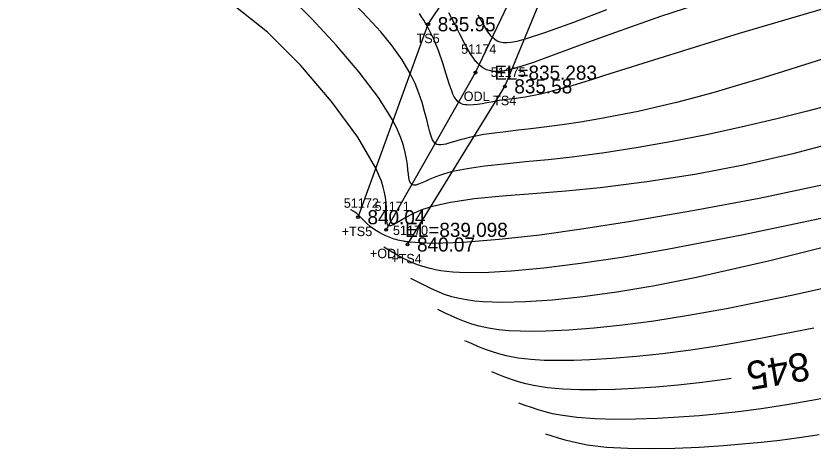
# Model space of a CAD drawing. Extents: x 1378535 to 1380697, y 997729 to 1000024.
# Drawn here: x 1380246.4 to 1380330.9, y 998220.1 to 998266.4 of the extents above; entities that cross this region are included whole.
import ezdxf

# ---------------------------------------------------------------- set-up
doc = ezdxf.new("R2010")
doc.units = 0
for name, color, linetype in [('RD_DTM_BkLn1', 7, 'Continuous'), ('RD_DTM_BkLn2', 7, 'Continuous'), ('RD_DTM_BkLn_txCode', 7, 'Continuous'), ('RD_DTM_Major1', 7, 'Continuous'), ('RD_DTM_Major1_Lbl', 7, 'Continuous'), ('RD_DTM_Minor1', 7, 'Continuous'), ('RD_EX_H2O', 7, 'Continuous'), ('RD_EX_H2O_txCode', 7, 'Continuous'), ('RD_EX_Road', 7, 'Continuous'), ('RD_EX_TX_H2O_ELEV', 7, 'Continuous'), ('RD_EX_TX_Misc_ELEV', 7, 'Continuous'), ('RD_SMD_Locator', 7, 'Continuous')]:
    doc.layers.add(name, color=color, linetype=linetype)

msp = doc.modelspace()

# ---------------------------------------------------------------- linework, layer by layer
at = {"layer": 'RD_DTM_BkLn1'}
msp.add_spline([(1380561.34, 997899.221), (1380543.703, 997960.783), (1380525.014, 998016.596), (1380501.317, 998075.31), (1380476.746, 998129.121), (1380448.822, 998181.196), (1380418.354, 998233.119), (1380383.215, 998285.146), (1380349.465, 998331.418), (1380310.818, 998378.028), (1380271.622, 998420.471), (1380231.531, 998459.847)], degree=3, dxfattribs=at)
at = {"layer": 'RD_DTM_BkLn2'}
for points in [[(1380287.897, 998242.205), (1380298.21, 998258.961), (1380308.79, 998284.62), (1380314.821, 998300.373), (1380336.681, 998307.849)], [(1380282.65, 998245.093), (1380290.093, 998265.542), (1380303.721, 998285.894), (1380302.73, 998299.834), (1380282.993, 998297), (1380250.044, 998277.993)]]:
    msp.add_lwpolyline(points, dxfattribs=at)
at = {"layer": 'RD_DTM_Major1'}
for points in [[(1380322.218, 998268.847), (1380314.682, 998266.353), (1380308.355, 998264.111), (1380306.182, 998263.312), (1380304.286, 998262.609), (1380302.643, 998262.003), (1380301.225, 998261.496), (1380300.007, 998261.09), (1380298.962, 998260.785), (1380298.814, 998260.748), (1380298.67, 998260.712), (1380298.528, 998260.68), (1380298.39, 998260.65), (1380298.254, 998260.623), (1380298.121, 998260.599), (1380297.606, 998260.534), (1380297.127, 998260.528), (1380296.679, 998260.588), (1380296.259, 998260.721), (1380295.861, 998260.935), (1380295.481, 998261.238), (1380295.406, 998261.312), (1380295.331, 998261.389), (1380295.257, 998261.469), (1380295.183, 998261.554), (1380295.11, 998261.642), (1380295.036, 998261.734), (1380294.5, 998262.516), (1380293.966, 998263.451), (1380293.424, 998264.497), (1380292.865, 998265.611), (1380292.279, 998266.752)], [(1380331.957, 998248.516), (1380325.14, 998247.093), (1380318.282, 998245.787), (1380311.556, 998244.626), (1380306.585, 998243.851), (1380301.897, 998243.207), (1380297.597, 998242.718), (1380293.787, 998242.412), (1380290.571, 998242.315), (1380288.051, 998242.455), (1380287.95, 998242.468), (1380287.852, 998242.482), (1380287.754, 998242.496), (1380287.659, 998242.51), (1380287.565, 998242.526), (1380287.473, 998242.542), (1380287.261, 998242.581), (1380287.057, 998242.624), (1380286.861, 998242.671), (1380286.671, 998242.72), (1380286.487, 998242.772), (1380286.309, 998242.828), (1380285.591, 998243.104), (1380284.963, 998243.422), (1380284.419, 998243.766), (1380283.95, 998244.122), (1380283.549, 998244.472), (1380283.209, 998244.8), (1380283.154, 998244.856), (1380283.1, 998244.91), (1380283.048, 998244.963), (1380282.997, 998245.015), (1380282.948, 998245.065), (1380282.9, 998245.114), (1380282.869, 998245.145), (1380282.839, 998245.175), (1380282.809, 998245.204), (1380282.779, 998245.233), (1380282.75, 998245.261), (1380282.721, 998245.288), (1380282.613, 998245.386), (1380282.507, 998245.475), (1380282.405, 998245.555), (1380282.305, 998245.627), (1380282.207, 998245.693), (1380282.067, 998245.78), (1380281.978, 998245.831), (1380281.891, 998245.879), (1380281.847, 998245.903)], [(1380322.195, 998227.988), (1380321.778, 998227.925), (1380319.099, 998227.577), (1380316.582, 998227.304), (1380314.196, 998227.094), (1380311.908, 998226.939), (1380309.898, 998226.838), (1380307.959, 998226.784), (1380306.107, 998226.788), (1380304.357, 998226.86), (1380302.727, 998227.012), (1380301.23, 998227.254), (1380300.416, 998227.442), (1380299.645, 998227.66), (1380298.909, 998227.901), (1380298.199, 998228.16), (1380297.507, 998228.431), (1380296.823, 998228.707)]]:
    msp.add_lwpolyline(points, dxfattribs=at)
at = {"layer": 'RD_DTM_Minor1'}
for points in [[(1380333.619, 998257.201), (1380330.278, 998256.316), (1380326.887, 998255.469), (1380323.25, 998254.622), (1380319.586, 998253.833), (1380315.93, 998253.113), (1380312.314, 998252.472), (1380308.773, 998251.92), (1380305.343, 998251.465), (1380302.802, 998251.184), (1380300.383, 998250.944), (1380298.122, 998250.72), (1380296.055, 998250.491), (1380294.217, 998250.232), (1380292.646, 998249.92), (1380292.156, 998249.793), (1380291.703, 998249.658), (1380291.283, 998249.517), (1380290.893, 998249.373), (1380290.531, 998249.227), (1380290.195, 998249.083), (1380289.775, 998248.893), (1380289.398, 998248.723), (1380289.067, 998248.588), (1380288.782, 998248.504), (1380288.545, 998248.486), (1380288.357, 998248.547), (1380288.216, 998248.703), (1380288.116, 998248.948), (1380288.043, 998249.273), (1380287.986, 998249.668), (1380287.933, 998250.125), (1380287.872, 998250.634), (1380287.777, 998251.262), (1380287.641, 998251.947), (1380287.448, 998252.692), (1380287.181, 998253.497), (1380286.825, 998254.366), (1380286.365, 998255.3), (1380284.826, 998257.762), (1380282.771, 998260.472), (1380280.362, 998263.301), (1380277.761, 998266.12), (1380275.129, 998268.797)], [(1380332.757, 998262.127), (1380327.745, 998260.544), (1380325.125, 998259.73), (1380322.724, 998259.004), (1380320.497, 998258.356), (1380318.4, 998257.775), (1380316.39, 998257.251), (1380314.421, 998256.774), (1380312.348, 998256.312), (1380310.284, 998255.891), (1380308.243, 998255.512), (1380306.236, 998255.174), (1380304.276, 998254.878), (1380302.375, 998254.625), (1380300.961, 998254.457), (1380299.602, 998254.305), (1380298.308, 998254.158), (1380297.093, 998254.007), (1380295.967, 998253.842), (1380294.943, 998253.653), (1380294.412, 998253.533), (1380293.917, 998253.407), (1380293.456, 998253.279), (1380293.028, 998253.153), (1380292.632, 998253.035), (1380292.266, 998252.929), (1380291.967, 998252.848), (1380291.691, 998252.789), (1380291.439, 998252.758), (1380291.213, 998252.763), (1380291.011, 998252.812), (1380290.834, 998252.914), (1380290.68, 998253.076), (1380290.548, 998253.295), (1380290.431, 998253.566), (1380290.324, 998253.886), (1380290.222, 998254.25), (1380290.12, 998254.653), (1380289.929, 998255.432), (1380289.706, 998256.299), (1380289.435, 998257.236), (1380289.101, 998258.228), (1380288.691, 998259.257), (1380288.187, 998260.306), (1380287.317, 998261.773), (1380286.262, 998263.249), (1380285.047, 998264.736), (1380283.693, 998266.237), (1380282.226, 998267.754)], [(1380333.919, 998253.176), (1380328.71, 998251.804), (1380323.498, 998250.625), (1380318.33, 998249.635), (1380313.254, 998248.835), (1380308.32, 998248.222), (1380304.657, 998247.869), (1380301.173, 998247.582), (1380297.934, 998247.316), (1380295.005, 998247.024), (1380292.455, 998246.663), (1380290.348, 998246.188), (1380289.959, 998246.066), (1380289.592, 998245.938), (1380289.245, 998245.805), (1380288.917, 998245.667), (1380288.607, 998245.526), (1380288.314, 998245.381), (1380287.715, 998245.06), (1380287.191, 998244.754), (1380286.743, 998244.489), (1380286.374, 998244.289), (1380286.085, 998244.178), (1380285.88, 998244.181), (1380285.754, 998244.318), (1380285.693, 998244.584), (1380285.672, 998244.967), (1380285.667, 998245.453), (1380285.655, 998246.031), (1380285.612, 998246.687), (1380285.551, 998247.179), (1380285.456, 998247.708), (1380285.316, 998248.278), (1380285.124, 998248.896), (1380284.869, 998249.566), (1380284.543, 998250.294), (1380282.62, 998253.579), (1380279.847, 998257.358), (1380276.547, 998261.204), (1380273.04, 998264.694), (1380269.648, 998267.4)], [(1380331.81, 998267.131), (1380323.017, 998264.567), (1380315.103, 998262.103), (1380308.775, 998260.094), (1380307.482, 998259.691), (1380306.328, 998259.337), (1380305.299, 998259.03), (1380304.381, 998258.766), (1380303.561, 998258.539), (1380302.823, 998258.347), (1380302.12, 998258.177), (1380301.484, 998258.037), (1380300.904, 998257.923), (1380300.37, 998257.829), (1380299.871, 998257.751), (1380299.396, 998257.685), (1380299.041, 998257.639), (1380298.69, 998257.595), (1380298.338, 998257.551), (1380297.983, 998257.503), (1380297.618, 998257.448), (1380297.24, 998257.386), (1380296.769, 998257.298), (1380296.282, 998257.205), (1380295.792, 998257.116), (1380295.307, 998257.042), (1380294.838, 998256.993), (1380294.396, 998256.979), (1380294.188, 998256.988), (1380293.99, 998257.011), (1380293.803, 998257.049), (1380293.627, 998257.105), (1380293.462, 998257.182), (1380293.311, 998257.28), (1380293.171, 998257.405), (1380293.042, 998257.553), (1380292.924, 998257.725), (1380292.813, 998257.921), (1380292.709, 998258.138), (1380292.609, 998258.376), (1380292.309, 998259.237), (1380291.999, 998260.261), (1380291.645, 998261.414), (1380291.217, 998262.662), (1380290.683, 998263.973), (1380290.009, 998265.312), (1380289.813, 998265.651), (1380289.606, 998265.99), (1380289.388, 998266.331), (1380289.158, 998266.673)], [(1380308.972, 998267.054), (1380305.465, 998265.736), (1380302.519, 998264.676), (1380300.264, 998263.942), (1380299.984, 998263.862), (1380299.723, 998263.791), (1380299.479, 998263.73), (1380299.25, 998263.678), (1380299.035, 998263.636), (1380298.833, 998263.603), (1380298.409, 998263.564), (1380298.035, 998263.577), (1380297.703, 998263.642), (1380297.405, 998263.761), (1380297.132, 998263.934), (1380296.875, 998264.162), (1380296.76, 998264.287), (1380296.645, 998264.423), (1380296.532, 998264.571), (1380296.418, 998264.731), (1380296.304, 998264.902), (1380296.189, 998265.085), (1380295.803, 998265.75), (1380295.391, 998266.518)], [(1380331.717, 998244.948), (1380323.316, 998243.193), (1380315.419, 998241.672), (1380310.602, 998240.841), (1380306.234, 998240.179), (1380302.322, 998239.687), (1380298.873, 998239.365), (1380295.893, 998239.215), (1380293.39, 998239.237), (1380292.692, 998239.281), (1380292.038, 998239.343), (1380291.423, 998239.424), (1380290.841, 998239.526), (1380290.288, 998239.649), (1380289.757, 998239.793), (1380288.963, 998240.062), (1380288.206, 998240.378), (1380287.477, 998240.731), (1380286.771, 998241.112), (1380286.08, 998241.511), (1380285.395, 998241.919)], [(1380334.634, 998242.554), (1380326.283, 998240.484), (1380318.508, 998238.701), (1380314.083, 998237.823), (1380310.069, 998237.142), (1380306.456, 998236.642), (1380303.237, 998236.308), (1380300.402, 998236.122), (1380297.943, 998236.067), (1380296.892, 998236.084), (1380295.917, 998236.13), (1380295.008, 998236.209), (1380294.156, 998236.323), (1380293.352, 998236.476), (1380292.587, 998236.669), (1380291.814, 998236.919), (1380291.069, 998237.21), (1380290.345, 998237.533), (1380289.639, 998237.88), (1380288.943, 998238.244), (1380288.252, 998238.616)], [(1380336.354, 998238.514), (1380328.749, 998236.828), (1380321.679, 998235.385), (1380317.656, 998234.663), (1380313.995, 998234.09), (1380310.675, 998233.653), (1380307.673, 998233.339), (1380304.969, 998233.133), (1380302.54, 998233.022), (1380301.16, 998232.997), (1380299.87, 998233.009), (1380298.664, 998233.064), (1380297.535, 998233.168), (1380296.474, 998233.325), (1380295.475, 998233.543), (1380294.691, 998233.77), (1380293.937, 998234.034), (1380293.209, 998234.328), (1380292.499, 998234.644), (1380291.801, 998234.975), (1380291.109, 998235.313)], [(1380330.954, 998233.347), (1380324.73, 998232.128), (1380321.17, 998231.512), (1380317.904, 998231.015), (1380314.902, 998230.625), (1380312.137, 998230.331), (1380309.58, 998230.119), (1380307.205, 998229.979), (1380305.504, 998229.914), (1380303.892, 998229.893), (1380302.371, 998229.922), (1380300.941, 998230.011), (1380299.604, 998230.168), (1380298.36, 998230.401), (1380297.56, 998230.608), (1380296.796, 998230.849), (1380296.063, 998231.116), (1380295.351, 998231.403), (1380294.655, 998231.703), (1380293.966, 998232.01)], [(1380335.302, 998226.525), (1380330.742, 998225.654), (1380328.093, 998225.202), (1380325.607, 998224.827), (1380323.25, 998224.517), (1380320.99, 998224.266), (1380318.795, 998224.064), (1380316.632, 998223.902), (1380314.33, 998223.767), (1380312.064, 998223.682), (1380309.869, 998223.66), (1380307.784, 998223.714), (1380305.843, 998223.857), (1380304.086, 998224.104), (1380303.263, 998224.274), (1380302.488, 998224.469), (1380301.752, 998224.685), (1380301.045, 998224.916), (1380300.358, 998225.158), (1380299.679, 998225.404)], [(1380331.492, 998222.044), (1380329.377, 998221.722), (1380327.339, 998221.45), (1380325.346, 998221.222), (1380323.365, 998221.03), (1380321.363, 998220.869), (1380318.793, 998220.702), (1380316.203, 998220.588), (1380313.659, 998220.54), (1380311.223, 998220.574), (1380308.959, 998220.707), (1380306.931, 998220.952), (1380306.105, 998221.103), (1380305.329, 998221.277), (1380304.595, 998221.468), (1380303.892, 998221.672), (1380303.209, 998221.884), (1380302.536, 998222.102)]]:
    msp.add_lwpolyline(points, dxfattribs=at)
at = {"layer": 'RD_EX_H2O'}
msp.add_lwpolyline([(1380285.637, 998243.753), (1380295.087, 998260.411), (1380306.92, 998285.241), (1380311.838, 998301.108), (1380319.154, 998324.459)], dxfattribs=at)
at = {"layer": 'RD_EX_Road'}
for points in [[(1380571.276, 997900.848), (1380553.838, 997963.229), (1380535.074, 998018.791), (1380510.809, 998079.184), (1380486.363, 998133.158), (1380458.393, 998185.941), (1380428.109, 998238.221), (1380392.689, 998291.143), (1380357.52, 998337.623), (1380319.367, 998385.164), (1380279.255, 998428.684), (1380239.596, 998468.129), (1380183.367, 998518.832)], [(1380551.892, 997897.33), (1380534.244, 997958.196), (1380514.831, 998013.467), (1380491.083, 998070.746), (1380467.518, 998124.397), (1380439.882, 998176.529), (1380409.174, 998228.123), (1380375.886, 998278.447), (1380340.748, 998326.222), (1380303.332, 998371.138), (1380263.981, 998413.97), (1380224.662, 998452.644), (1380168.713, 998504.787)]]:
    msp.add_spline(points, degree=3, dxfattribs=at)
at = {"layer": 'RD_SMD_Locator'}
for centre in [(1380290.093, 998265.542), (1380295.087, 998260.411), (1380298.21, 998258.961), (1380282.65, 998245.093), (1380285.637, 998243.753), (1380287.897, 998242.205)]:
    msp.add_circle(centre, 0.15, dxfattribs=at)

# ---------------------------------------------------------------- texts
at = {"layer": 'RD_DTM_BkLn_txCode'}
for s, p in [('TS5', (1380288.849, 998263.542)), ('51175', (1380296.698, 998259.961)), ('TS4', (1380296.966, 998256.961)), ('51172', (1380281.138, 998246.093)), ('+TS5', (1380280.918, 998243.093)), ('51170', (1380286.346, 998243.205)), ('+TS4', (1380286.165, 998240.205))]:
    msp.add_text(s, height=1, dxfattribs=at).set_placement(p)
at = {"layer": 'RD_DTM_Major1_Lbl'}
msp.add_text('845', height=3, rotation=189.83495, dxfattribs=at).set_placement((1380330.223, 998230.842))
at = {"layer": 'RD_EX_H2O_txCode'}
for s, p in [('51174', (1380293.575, 998262.411)), ('ODL', (1380293.843, 998257.411)), ('51171', (1380284.409, 998245.753)), ('+ODL', (1380283.905, 998240.753))]:
    msp.add_text(s, height=1, dxfattribs=at).set_placement(p)
at = {"layer": 'RD_EX_TX_H2O_ELEV'}
for s, p in [('EL=835.283', (1380297.087, 998259.661)), ('EL=839.098', (1380287.637, 998243.003))]:
    msp.add_text(s, height=1.5, dxfattribs=at).set_placement(p)
at = {"layer": 'RD_EX_TX_Misc_ELEV'}
for s, p in [('835.95', (1380291.093, 998264.792)), ('835.58', (1380299.21, 998258.211)), ('840.04', (1380283.65, 998244.343)), ('840.07', (1380288.897, 998241.455))]:
    msp.add_text(s, height=1.5, dxfattribs=at).set_placement(p)

doc.saveas('drawing.dxf')
